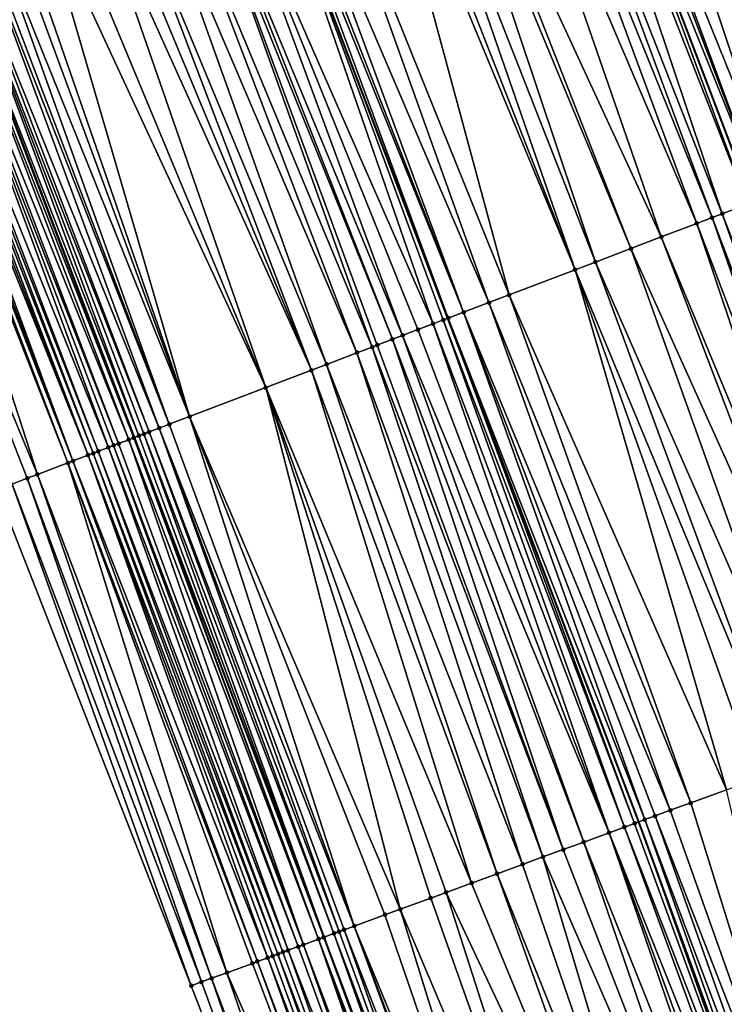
# Model space of a CAD drawing. Header units: feet. Extents: x 2004186 to 2014793, y 836912 to 864902.
# Tile 334 of 656: x 2010359 to 2010385, y 847912 to 847948. Entities that reach past the tile are written whole.
import ezdxf

# ---------------------------------------------------------------- set-up
doc = ezdxf.new("R2010")
doc.units = ezdxf.units.FT
doc.header["$LTSCALE"] = 100
doc.header["$MEASUREMENT"] = 0
for name, color, linetype, lineweight in [('EP_Travel Lane', 5, 'Continuous', 40), ('GPL_Skip Line', 2, 'Continuous', 40), ('Road Shots', 4, 'Continuous', 200), ('Road X-Section', 30, 'Continuous', 13)]:
    doc.layers.add(name, color=color, linetype=linetype, lineweight=lineweight)
doc.layers.add('I-77 SB_MM21-27-Surface-Border', color=7, linetype='Continuous')
doc.layers.add('I-77 SB_MM21-27-Surface-TIN', color=7, linetype='Continuous')

msp = doc.modelspace()

# ---------------------------------------------------------------- linework, layer by layer
at = {"layer": 'EP_Travel Lane'}
msp.add_polyline3d([(2010411.27561073, 847801.6155537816, 431.5946390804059), (2010404.664397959, 847820.4911271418, 431.5215384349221), (2010398.053152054, 847839.3667951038, 431.4753545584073), (2010391.291403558, 847857.8650233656, 431.416789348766), (2010384.405827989, 847876.6421531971, 431.3169357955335), (2010377.520197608, 847895.4194325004, 431.2697150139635), (2010370.634593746, 847914.1966394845, 431.1969690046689), (2010363.638101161, 847932.5998166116, 431.1206597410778), (2010356.528513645, 847951.2935980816, 431.1153276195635), (2010349.418995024, 847969.9871984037, 431.0514817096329), (2010342.428434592, 847988.3403477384, 430.9910314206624), (2010335.069173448, 848006.9369856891, 430.9005451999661), (2010327.709890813, 848025.5336779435, 430.8292895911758), (2010320.350612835, 848044.1303584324, 430.7538676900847), (2010313.096629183, 848062.3908315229, 430.6781007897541), (2010305.390469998, 848080.8465041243, 430.5989821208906), (2010297.684316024, 848099.3021642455, 430.5160583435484)], dxfattribs=at)
at = {"layer": 'GPL_Skip Line'}
for points in [[(2010434.280437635, 847809.7120895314, 432.5516954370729), (2010427.643483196, 847828.578588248, 432.473760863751), (2010421.006517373, 847847.4451193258, 432.4050365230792), (2010414.14719293, 847866.2318792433, 432.3409341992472), (2010407.274133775, 847885.0137273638, 432.2839206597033), (2010400.401084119, 847903.7955495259, 432.217755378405), (2010393.528014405, 847922.5774265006, 432.1709143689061), (2010386.419386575, 847941.2712910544, 432.0935986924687), (2010379.307074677, 847959.963861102, 432.038991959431), (2010372.194778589, 847978.6563895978, 431.9709799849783), (2010365.075426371, 847997.3461843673, 431.9060925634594), (2010357.687270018, 848015.9313647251, 431.8245463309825), (2010350.299104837, 848034.5165672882, 431.7508686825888), (2010342.91090772, 848053.1018501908, 431.7056591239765), (2010335.502520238, 848071.6789086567, 431.6532753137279), (2010327.846436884, 848090.1553678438, 431.5836618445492), (2010320.190376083, 848108.6317726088, 431.4974952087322)], [(2010422.965392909, 847805.7298375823, 432.0990983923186), (2010416.32843218, 847824.5963541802, 432.0262505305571), (2010409.691460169, 847843.4629028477, 431.9625323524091), (2010402.875732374, 847862.105767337, 431.9007132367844), (2010395.992691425, 847880.8838705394, 431.8150787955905), (2010389.109602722, 847899.6621040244, 431.7753469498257), (2010382.226526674, 847918.4403029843, 431.7234295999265), (2010375.19105259, 847936.9974819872, 431.6554652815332), (2010368.098361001, 847955.6975032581, 431.596892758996), (2010361.005655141, 847974.3975621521, 431.5504159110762), (2010353.967335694, 847992.9289843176, 431.4755962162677), (2010346.605653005, 848011.5247025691, 431.3982657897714), (2010339.243966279, 848030.1204310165, 431.3245462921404), (2010331.882245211, 848048.7162462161, 431.2815498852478), (2010324.561540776, 848067.1436544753, 431.2263298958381), (2010316.89390634, 848085.6152723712, 431.1424802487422), (2010309.226277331, 848104.0868771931, 431.0546505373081)]]:
    msp.add_polyline3d(points, dxfattribs=at)
at = {"layer": 'I-77 SB_MM21-27-Surface-Border', "color": 3, "linetype": 'ByBlock', "lineweight": -2}
msp.add_polyline3d([(2010407.113855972, 847800.1508731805, 431.433307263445), (2010401.986137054, 847819.5486046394, 431.4328845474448), (2010394.028547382, 847837.9504286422, 431.3309332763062), (2010387.102347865, 847856.3315577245, 431.2563549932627), (2010380.604963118, 847875.2507694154, 431.1648142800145), (2010372.980670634, 847893.7575748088, 431.0657531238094), (2010365.732000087, 847912.4018871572, 430.9826047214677), (2010358.568744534, 847930.6702650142, 430.9181466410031), (2010351.456411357, 847949.3628909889, 430.8815903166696), (2010344.717938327, 847968.1977442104, 430.8386513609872), (2010337.570430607, 847986.4083957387, 430.760817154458), (2010331.111513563, 848005.3630545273, 430.7032324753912), (2010323.165819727, 848023.7265324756, 430.6018029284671), (2010316.892724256, 848042.7551530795, 430.5724557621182), (2010309.267378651, 848060.8033689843, 430.4866649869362), (2010301.796048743, 848079.3564190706, 430.4260753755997), (2010293.216183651, 848097.4499587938, 430.3221133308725)], dxfattribs=at)
at = {"layer": 'I-77 SB_MM21-27-Surface-TIN', "color": 128, "linetype": 'ByBlock', "lineweight": -2}
for points in [[(2010386.223021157, 847962.5962906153, 432.3179632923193), (2010383.980007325, 847961.7425406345, 432.2310162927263), (2010391.092313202, 847943.0499864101, 432.2907290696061)], [(2010383.980007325, 847961.7425406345, 432.2310162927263), (2010382.67159346, 847961.2444912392, 432.1710790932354), (2010389.970816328, 847942.6230850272, 432.2387406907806)], [(2010383.980007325, 847961.7425406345, 432.2310162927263), (2010389.970816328, 847942.6230850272, 432.2387406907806), (2010391.092313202, 847943.0499864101, 432.2907290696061)], [(2010382.67159346, 847961.2444912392, 432.1710790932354), (2010382.11084159, 847961.0310495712, 432.1479961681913), (2010389.970816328, 847942.6230850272, 432.2387406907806)], [(2010382.11084159, 847961.0310495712, 432.1479961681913), (2010380.989342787, 847960.6041532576, 432.0976434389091), (2010388.849319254, 847942.1961841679, 432.186921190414)], [(2010382.11084159, 847961.0310495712, 432.1479961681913), (2010388.849319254, 847942.1961841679, 432.186921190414), (2010389.970816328, 847942.6230850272, 432.2387406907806)], [(2010380.989342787, 847960.6041532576, 432.0976434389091), (2010379.867827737, 847960.1772996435, 432.0610662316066), (2010387.353976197, 847941.6270188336, 432.1293818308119)], [(2010380.989342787, 847960.6041532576, 432.0976434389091), (2010387.353976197, 847941.6270188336, 432.1293818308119), (2010388.849319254, 847942.1961841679, 432.186921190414)], [(2010379.867827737, 847960.1772996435, 432.0610662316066), (2010379.680912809, 847960.1061462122, 432.051368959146), (2010386.7932221, 847941.4135830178, 432.1081867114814)], [(2010379.867827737, 847960.1772996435, 432.0610662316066), (2010386.7932221, 847941.4135830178, 432.1081867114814), (2010387.353976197, 847941.6270188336, 432.1293818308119)], [(2010378.933242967, 847959.8215591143, 432.021170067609), (2010377.99865205, 847959.465834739, 431.9864853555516), (2010385.297870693, 847940.8444396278, 432.0577268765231)], [(2010378.933242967, 847959.8215591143, 432.021170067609), (2010386.232468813, 847941.2001450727, 432.0863046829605), (2010379.307074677, 847959.963861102, 432.038991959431)], [(2010378.933242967, 847959.8215591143, 432.021170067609), (2010385.297870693, 847940.8444396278, 432.0577268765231), (2010386.232468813, 847941.2001450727, 432.0863046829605)], [(2010379.680912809, 847960.1061462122, 432.051368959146), (2010379.307074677, 847959.963861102, 432.038991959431), (2010386.7932221, 847941.4135830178, 432.1081867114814)], [(2010386.232468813, 847941.2001450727, 432.0863046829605), (2010386.419386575, 847941.2712910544, 432.0935986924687), (2010379.307074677, 847959.963861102, 432.038991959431)], [(2010386.7932221, 847941.4135830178, 432.1081867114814), (2010379.307074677, 847959.963861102, 432.038991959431), (2010386.419386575, 847941.2712910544, 432.0935986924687)], [(2010377.99865205, 847959.465834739, 431.9864853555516), (2010377.437902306, 847959.2523874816, 431.9615991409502), (2010384.92403566, 847940.7021463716, 432.0427218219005)], [(2010377.99865205, 847959.465834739, 431.9864853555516), (2010384.92403566, 847940.7021463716, 432.0427218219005), (2010385.297870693, 847940.8444396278, 432.0577268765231)], [(2010377.437902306, 847959.2523874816, 431.9615991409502), (2010376.503318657, 847958.8966440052, 431.9207520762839), (2010384.363288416, 847940.4886925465, 432.0157166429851)], [(2010377.437902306, 847959.2523874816, 431.9615991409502), (2010384.363288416, 847940.4886925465, 432.0157166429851), (2010384.92403566, 847940.7021463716, 432.0427218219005)], [(2010376.503318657, 847958.8966440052, 431.9207520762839), (2010374.634144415, 847958.185175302, 431.8449456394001), (2010383.054874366, 847939.9906436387, 431.9559363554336)], [(2010376.503318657, 847958.8966440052, 431.9207520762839), (2010383.054874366, 847939.9906436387, 431.9559363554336), (2010384.363288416, 847940.4886925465, 432.0157166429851)], [(2010374.260305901, 847958.0428911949, 431.8328923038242), (2010373.325714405, 847957.6871683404, 431.7986981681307), (2010380.624935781, 847939.0657660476, 431.8676215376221)], [(2010374.634144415, 847958.185175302, 431.8449456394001), (2010374.260305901, 847958.0428911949, 431.8328923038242), (2010381.933366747, 847939.5637704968, 431.9130588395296)], [(2010374.260305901, 847958.0428911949, 431.8328923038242), (2010380.624935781, 847939.0657660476, 431.8676215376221), (2010381.933366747, 847939.5637704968, 431.9130588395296)], [(2010374.634144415, 847958.185175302, 431.8449456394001), (2010381.933366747, 847939.5637704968, 431.9130588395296), (2010383.054874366, 847939.9906436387, 431.9559363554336)], [(2010373.325714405, 847957.6871683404, 431.7986981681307), (2010372.578048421, 847957.4025711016, 431.7652276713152), (2010379.877267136, 847938.7811758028, 431.8364073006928)], [(2010373.325714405, 847957.6871683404, 431.7986981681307), (2010379.877267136, 847938.7811758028, 431.8364073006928), (2010380.624935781, 847939.0657660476, 431.8676215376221)], [(2010372.204211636, 847957.2602824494, 431.7517079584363), (2010369.961192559, 847956.4065462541, 431.669208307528), (2010377.447331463, 847937.8562905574, 431.7456231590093)], [(2010372.578048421, 847957.4025711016, 431.7652276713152), (2010372.204211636, 847957.2602824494, 431.7517079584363), (2010379.877267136, 847938.7811758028, 431.8364073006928)], [(2010372.204211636, 847957.2602824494, 431.7517079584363), (2010377.447331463, 847937.8562905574, 431.7456231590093), (2010379.877267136, 847938.7811758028, 431.8364073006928)], [(2010369.961192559, 847956.4065462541, 431.669208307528), (2010368.839677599, 847955.9796924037, 431.6325548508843), (2010376.699657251, 847937.5717149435, 431.7191289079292)], [(2010369.961192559, 847956.4065462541, 431.669208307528), (2010376.699657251, 847937.5717149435, 431.7191289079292), (2010377.447331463, 847937.8562905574, 431.7456231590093)], [(2010368.465850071, 847955.8373794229, 431.6111864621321), (2010368.278932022, 847955.7662341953, 431.6041357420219), (2010375.765066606, 847937.2159898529, 431.6842131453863)], [(2010368.839677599, 847955.9796924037, 431.6325548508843), (2010368.465850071, 847955.8373794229, 431.6111864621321), (2010375.765066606, 847937.2159898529, 431.6842131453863)], [(2010368.839677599, 847955.9796924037, 431.6325548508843), (2010375.765066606, 847937.2159898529, 431.6842131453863), (2010376.699657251, 847937.5717149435, 431.7191289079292)], [(2010366.596674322, 847955.1259146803, 431.53665778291), (2010374.643568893, 847936.7890906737, 431.6329357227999), (2010368.098361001, 847955.6975032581, 431.596892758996)], [(2010368.278932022, 847955.7662341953, 431.6041357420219), (2010368.098361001, 847955.6975032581, 431.596892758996), (2010375.204320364, 847937.0025333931, 431.6563580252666)], [(2010375.017408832, 847936.9313710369, 431.6437813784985), (2010375.19105259, 847936.9974819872, 431.6554652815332), (2010368.098361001, 847955.6975032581, 431.596892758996)], [(2010375.204320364, 847937.0025333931, 431.6563580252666), (2010368.098361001, 847955.6975032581, 431.596892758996), (2010375.19105259, 847936.9974819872, 431.6554652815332)], [(2010375.017408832, 847936.9313710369, 431.6437813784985), (2010368.098361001, 847955.6975032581, 431.596892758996), (2010374.643568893, 847936.7890906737, 431.6329357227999)], [(2010368.278932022, 847955.7662341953, 431.6041357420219), (2010375.204320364, 847937.0025333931, 431.6563580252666), (2010375.765066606, 847937.2159898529, 431.6842131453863)], [(2010366.596674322, 847955.1259146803, 431.53665778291), (2010365.849012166, 847954.8413073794, 431.4999410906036), (2010373.522073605, 847936.3621851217, 431.579602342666)], [(2010366.596674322, 847955.1259146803, 431.53665778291), (2010374.08281759, 847936.5756475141, 431.6093714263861), (2010374.643568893, 847936.7890906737, 431.6329357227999)], [(2010366.596674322, 847955.1259146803, 431.53665778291), (2010373.522073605, 847936.3621851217, 431.579602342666), (2010374.08281759, 847936.5756475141, 431.6093714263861)], [(2010365.66209319, 847954.7701645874, 431.4936761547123), (2010364.72750573, 847954.4144311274, 431.4560605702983), (2010372.400567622, 847935.9353076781, 431.5353370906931)], [(2010365.849012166, 847954.8413073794, 431.4999410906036), (2010365.66209319, 847954.7701645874, 431.4936761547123), (2010373.148242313, 847936.2198820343, 431.5614255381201)], [(2010365.66209319, 847954.7701645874, 431.4936761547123), (2010372.587487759, 847936.0064474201, 431.5406180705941), (2010373.148242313, 847936.2198820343, 431.5614255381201)], [(2010365.66209319, 847954.7701645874, 431.4936761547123), (2010372.400567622, 847935.9353076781, 431.5353370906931), (2010372.587487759, 847936.0064474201, 431.5406180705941)], [(2010365.849012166, 847954.8413073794, 431.4999410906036), (2010373.148242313, 847936.2198820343, 431.5614255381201), (2010373.522073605, 847936.3621851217, 431.579602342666)], [(2010364.72750573, 847954.4144311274, 431.4560605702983), (2010363.979845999, 847954.1298174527, 431.4172876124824), (2010371.839816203, 847935.7218648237, 431.511871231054)], [(2010364.72750573, 847954.4144311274, 431.4560605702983), (2010371.839816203, 847935.7218648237, 431.511871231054), (2010372.400567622, 847935.9353076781, 431.5353370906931)], [(2010363.979845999, 847954.1298174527, 431.4172876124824), (2010363.045263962, 847953.7740697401, 431.3750738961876), (2010370.718328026, 847935.2949405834, 431.4525087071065)], [(2010363.979845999, 847954.1298174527, 431.4172876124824), (2010370.718328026, 847935.2949405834, 431.4525087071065), (2010371.839816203, 847935.7218648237, 431.511871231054)], [(2010363.045263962, 847953.7740697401, 431.3750738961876), (2010362.484508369, 847953.5606378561, 431.3551474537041), (2010370.157578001, 847935.081494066, 431.4278611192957)], [(2010363.045263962, 847953.7740697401, 431.3750738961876), (2010370.157578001, 847935.081494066, 431.4278611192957), (2010370.718328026, 847935.2949405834, 431.4525087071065)], [(2010361.923749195, 847953.3472153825, 431.3382568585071), (2010360.802239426, 847952.9203478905, 431.2972024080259), (2010368.475314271, 847934.4411903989, 431.365495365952)], [(2010362.484508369, 847953.5606378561, 431.3551474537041), (2010361.923749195, 847953.3472153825, 431.3382568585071), (2010370.157578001, 847935.081494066, 431.4278611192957)], [(2010361.923749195, 847953.3472153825, 431.3382568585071), (2010368.475314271, 847934.4411903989, 431.365495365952), (2010370.157578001, 847935.081494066, 431.4278611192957)], [(2010360.802239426, 847952.9203478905, 431.2972024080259), (2010360.054570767, 847952.6357576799, 431.2659992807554), (2010368.475314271, 847934.4411903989, 431.365495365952)], [(2010360.054570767, 847952.6357576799, 431.2659992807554), (2010359.119979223, 847952.2800349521, 431.2318461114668), (2010365.671559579, 847933.3739698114, 431.2461286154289)], [(2010360.054570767, 847952.6357576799, 431.2659992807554), (2010365.671559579, 847933.3739698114, 431.2461286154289), (2010368.475314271, 847934.4411903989, 431.365495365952)], [(2010359.119979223, 847952.2800349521, 431.2318461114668), (2010358.746146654, 847952.1377352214, 431.2147523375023), (2010365.671559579, 847933.3739698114, 431.2461286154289)], [(2010358.185388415, 847951.9243102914, 431.1970693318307), (2010357.811543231, 847951.782043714, 431.190671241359), (2010364.92389472, 847933.0893696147, 431.2117036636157)], [(2010358.746146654, 847952.1377352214, 431.2147523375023), (2010358.185388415, 847951.9243102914, 431.1970693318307), (2010365.671559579, 847933.3739698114, 431.2461286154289)], [(2010358.185388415, 847951.9243102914, 431.1970693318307), (2010364.92389472, 847933.0893696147, 431.2117036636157), (2010365.671559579, 847933.3739698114, 431.2461286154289)], [(2010357.063868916, 847951.4974683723, 431.1642650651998), (2010356.876958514, 847951.4263030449, 431.1507298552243), (2010364.176242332, 847932.8047366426, 431.1667048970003)], [(2010357.624622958, 847951.7109043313, 431.185506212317), (2010357.063868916, 847951.4974683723, 431.1642650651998), (2010364.550070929, 847932.9470468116, 431.1871663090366)], [(2010357.063868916, 847951.4974683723, 431.1642650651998), (2010364.176242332, 847932.8047366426, 431.1667048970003), (2010364.550070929, 847932.9470468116, 431.1871663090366)], [(2010357.811543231, 847951.782043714, 431.190671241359), (2010357.624622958, 847951.7109043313, 431.185506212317), (2010364.92389472, 847933.0893696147, 431.2117036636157)], [(2010357.624622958, 847951.7109043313, 431.185506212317), (2010364.550070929, 847932.9470468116, 431.1871663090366), (2010364.92389472, 847933.0893696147, 431.2117036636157)], [(2010356.316235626, 847951.212785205, 431.1030727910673), (2010355.942389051, 847951.0705222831, 431.0978540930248), (2010363.428596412, 847932.5200866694, 431.1162212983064)], [(2010356.503150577, 847951.2839385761, 431.1127507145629), (2010356.316235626, 847951.212785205, 431.1030727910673), (2010363.615519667, 847932.5912182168, 431.118858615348)], [(2010356.316235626, 847951.212785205, 431.1030727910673), (2010363.428596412, 847932.5200866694, 431.1162212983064), (2010363.615519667, 847932.5912182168, 431.118858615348)], [(2010356.503150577, 847951.2839385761, 431.1127507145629), (2010363.638101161, 847932.5998166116, 431.1206597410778), (2010356.528513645, 847951.2935980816, 431.1153276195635)], [(2010356.503150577, 847951.2839385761, 431.1127507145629), (2010363.615519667, 847932.5912182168, 431.118858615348), (2010363.638101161, 847932.5998166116, 431.1206597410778)], [(2010356.876958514, 847951.4263030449, 431.1507298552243), (2010356.528513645, 847951.2935980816, 431.1153276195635), (2010363.802428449, 847932.6623877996, 431.1337666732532)], [(2010363.802428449, 847932.6623877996, 431.1337666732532), (2010356.528513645, 847951.2935980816, 431.1153276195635), (2010363.638101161, 847932.5998166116, 431.1206597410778)], [(2010356.876958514, 847951.4263030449, 431.1507298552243), (2010363.989333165, 847932.7335680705, 431.152122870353), (2010364.176242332, 847932.8047366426, 431.1667048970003)], [(2010356.876958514, 847951.4263030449, 431.1507298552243), (2010363.802428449, 847932.6623877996, 431.1337666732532), (2010363.989333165, 847932.7335680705, 431.152122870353)], [(2010355.007843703, 847950.7146781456, 431.0245322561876), (2010354.820928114, 847950.6435264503, 431.0153950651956), (2010362.120176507, 847932.0220531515, 431.0614060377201)], [(2010355.194754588, 847950.7858422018, 431.0376573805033), (2010355.007843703, 847950.7146781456, 431.0245322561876), (2010362.307088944, 847932.0932131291, 431.0732153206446)], [(2010355.007843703, 847950.7146781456, 431.0245322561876), (2010362.120176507, 847932.0220531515, 431.0614060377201), (2010362.307088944, 847932.0932131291, 431.0732153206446)], [(2010355.755473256, 847950.9993711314, 431.0888921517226), (2010355.194754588, 847950.7858422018, 431.0376573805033), (2010362.6809091, 847932.2355454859, 431.1008348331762)], [(2010355.194754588, 847950.7858422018, 431.0376573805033), (2010362.307088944, 847932.0932131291, 431.0732153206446), (2010362.6809091, 847932.2355454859, 431.1008348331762)], [(2010355.942389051, 847951.0705222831, 431.0978540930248), (2010355.755473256, 847950.9993711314, 431.0888921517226), (2010363.054742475, 847932.3778430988, 431.1172454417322)], [(2010355.755473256, 847950.9993711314, 431.0888921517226), (2010362.867821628, 847932.3067052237, 431.1125667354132), (2010363.054742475, 847932.3778430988, 431.1172454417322)], [(2010355.755473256, 847950.9993711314, 431.0888921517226), (2010362.6809091, 847932.2355454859, 431.1008348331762), (2010362.867821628, 847932.3067052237, 431.1125667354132)], [(2010355.942389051, 847951.0705222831, 431.0978540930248), (2010363.054742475, 847932.3778430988, 431.1172454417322), (2010363.428596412, 847932.5200866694, 431.1162212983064)], [(2010354.073233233, 847950.35900516, 431.0064266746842), (2010353.886318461, 847950.2878513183, 430.9965968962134), (2010361.185572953, 847931.6663619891, 431.0374359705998)], [(2010354.260152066, 847950.4301483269, 431.0128125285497), (2010354.073233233, 847950.35900516, 431.0064266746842), (2010361.372492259, 847931.7375039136, 431.0434211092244)], [(2010354.073233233, 847950.35900516, 431.0064266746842), (2010361.185572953, 847931.6663619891, 431.0374359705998), (2010361.372492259, 847931.7375039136, 431.0434211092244)], [(2010354.447081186, 847950.5012644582, 431.0104762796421), (2010354.260152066, 847950.4301483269, 431.0128125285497), (2010361.372492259, 847931.7375039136, 431.0434211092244)], [(2010354.63400727, 847950.572388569, 431.0107144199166), (2010354.447081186, 847950.5012644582, 431.0104762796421), (2010361.933259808, 847931.9509043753, 431.0532104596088)], [(2010354.447081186, 847950.5012644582, 431.0104762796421), (2010361.372492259, 847931.7375039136, 431.0434211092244), (2010361.933259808, 847931.9509043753, 431.0532104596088)], [(2010354.820928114, 847950.6435264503, 431.0153950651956), (2010354.63400727, 847950.572388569, 431.0107144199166), (2010361.933259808, 847931.9509043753, 431.0532104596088)], [(2010354.820928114, 847950.6435264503, 431.0153950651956), (2010361.933259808, 847931.9509043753, 431.0532104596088), (2010362.120176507, 847932.0220531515, 431.0614060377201)], [(2010353.886318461, 847950.2878513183, 430.9965968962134), (2010352.39099057, 847949.7186461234, 430.9261983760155), (2010360.06407553, 847931.2394620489, 430.9859130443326)], [(2010353.886318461, 847950.2878513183, 430.9965968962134), (2010360.06407553, 847931.2394620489, 430.9859130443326), (2010361.185572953, 847931.6663619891, 431.0374359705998)], [(2010352.39099057, 847949.7186461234, 430.9261983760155), (2010359.690245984, 847931.0971543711, 430.9662553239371), (2010360.06407553, 847931.2394620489, 430.9859130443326)], [(2010352.39099057, 847949.7186461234, 430.9261983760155), (2010359.12949503, 847930.8837102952, 430.9423953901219), (2010359.690245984, 847931.0971543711, 430.9662553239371)], [(2010386.232468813, 847941.2001450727, 432.0863046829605), (2010385.297870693, 847940.8444396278, 432.0577268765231), (2010392.588954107, 847922.2336740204, 432.1363181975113)], [(2010384.92403566, 847940.7021463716, 432.0427218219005), (2010384.363288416, 847940.4886925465, 432.0157166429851), (2010391.462081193, 847921.8211725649, 432.0953389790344)], [(2010385.297870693, 847940.8444396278, 432.0577268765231), (2010384.92403566, 847940.7021463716, 432.0427218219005), (2010392.025514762, 847922.0274311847, 432.1186109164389)], [(2010384.92403566, 847940.7021463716, 432.0427218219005), (2010391.462081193, 847921.8211725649, 432.0953389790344), (2010392.025514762, 847922.0274311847, 432.1186109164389)], [(2010385.297870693, 847940.8444396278, 432.0577268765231), (2010392.025514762, 847922.0274311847, 432.1186109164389), (2010392.588954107, 847922.2336740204, 432.1363181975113)], [(2010384.363288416, 847940.4886925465, 432.0157166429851), (2010383.054874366, 847939.9906436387, 431.9559363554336), (2010390.710842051, 847921.5461457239, 432.0588987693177)], [(2010384.363288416, 847940.4886925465, 432.0157166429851), (2010390.710842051, 847921.5461457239, 432.0588987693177), (2010391.462081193, 847921.8211725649, 432.0953389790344)], [(2010383.054874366, 847939.9906436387, 431.9559363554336), (2010381.933366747, 847939.5637704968, 431.9130588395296), (2010390.147410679, 847921.3398810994, 432.0335098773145)], [(2010383.054874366, 847939.9906436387, 431.9559363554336), (2010390.147410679, 847921.3398810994, 432.0335098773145), (2010390.710842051, 847921.5461457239, 432.0588987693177)], [(2010381.933366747, 847939.5637704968, 431.9130588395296), (2010380.624935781, 847939.0657660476, 431.8676215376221), (2010388.644919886, 847920.7898615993, 431.9726802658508)], [(2010381.933366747, 847939.5637704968, 431.9130588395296), (2010388.644919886, 847920.7898615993, 431.9726802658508), (2010390.147410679, 847921.3398810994, 432.0335098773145)], [(2010379.877267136, 847938.7811758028, 431.8364073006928), (2010377.447331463, 847937.8562905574, 431.7456231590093), (2010385.452117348, 847919.6210964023, 431.852668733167)], [(2010380.624935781, 847939.0657660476, 431.8676215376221), (2010379.877267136, 847938.7811758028, 431.8364073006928), (2010387.518045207, 847920.3773649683, 431.9334019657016)], [(2010379.877267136, 847938.7811758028, 431.8364073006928), (2010386.578991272, 847920.0335950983, 431.8926750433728), (2010387.518045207, 847920.3773649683, 431.9334019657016)], [(2010379.877267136, 847938.7811758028, 431.8364073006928), (2010385.452117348, 847919.6210964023, 431.852668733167), (2010386.578991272, 847920.0335950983, 431.8926750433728)], [(2010380.624935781, 847939.0657660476, 431.8676215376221), (2010387.518045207, 847920.3773649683, 431.9334019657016), (2010388.644919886, 847920.7898615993, 431.9726802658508)], [(2010377.447331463, 847937.8562905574, 431.7456231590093), (2010376.699657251, 847937.5717149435, 431.7191289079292), (2010384.137435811, 847919.1398350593, 431.801459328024)], [(2010377.447331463, 847937.8562905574, 431.7456231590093), (2010384.137435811, 847919.1398350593, 431.801459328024), (2010385.452117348, 847919.6210964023, 431.852668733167)], [(2010376.699657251, 847937.5717149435, 431.7191289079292), (2010375.765066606, 847937.2159898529, 431.6842131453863), (2010383.386184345, 847918.8648418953, 431.7768919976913)], [(2010376.699657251, 847937.5717149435, 431.7191289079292), (2010383.386184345, 847918.8648418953, 431.7768919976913), (2010384.137435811, 847919.1398350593, 431.801459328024)], [(2010375.017408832, 847936.9313710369, 431.6437813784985), (2010374.643568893, 847936.7890906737, 431.6329357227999), (2010381.695889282, 847918.2460506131, 431.7016388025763)], [(2010375.017408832, 847936.9313710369, 431.6437813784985), (2010382.071512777, 847918.3835533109, 431.7160786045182), (2010375.19105259, 847936.9974819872, 431.6554652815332)], [(2010375.017408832, 847936.9313710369, 431.6437813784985), (2010381.695889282, 847918.2460506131, 431.7016388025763), (2010382.071512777, 847918.3835533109, 431.7160786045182)], [(2010375.204320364, 847937.0025333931, 431.6563580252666), (2010375.19105259, 847936.9974819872, 431.6554652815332), (2010382.226526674, 847918.4403029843, 431.7234295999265)], [(2010382.071512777, 847918.3835533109, 431.7160786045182), (2010382.226526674, 847918.4403029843, 431.7234295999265), (2010375.19105259, 847936.9974819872, 431.6554652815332)], [(2010375.765066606, 847937.2159898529, 431.6842131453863), (2010375.204320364, 847937.0025333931, 431.6563580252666), (2010382.447132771, 847918.5210655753, 431.7338910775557)], [(2010375.204320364, 847937.0025333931, 431.6563580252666), (2010382.226526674, 847918.4403029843, 431.7234295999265), (2010382.447132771, 847918.5210655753, 431.7338910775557)], [(2010375.765066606, 847937.2159898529, 431.6842131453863), (2010382.822748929, 847918.6585883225, 431.7553994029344), (2010383.386184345, 847918.8648418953, 431.7768919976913)], [(2010375.765066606, 847937.2159898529, 431.6842131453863), (2010382.447132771, 847918.5210655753, 431.7338910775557), (2010382.822748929, 847918.6585883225, 431.7553994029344)], [(2010374.08281759, 847936.5756475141, 431.6093714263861), (2010373.522073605, 847936.3621851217, 431.579602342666), (2010381.13246547, 847918.0397653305, 431.668966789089)], [(2010374.643568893, 847936.7890906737, 431.6329357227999), (2010374.08281759, 847936.5756475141, 431.6093714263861), (2010381.13246547, 847918.0397653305, 431.668966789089)], [(2010374.643568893, 847936.7890906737, 431.6329357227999), (2010381.13246547, 847918.0397653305, 431.668966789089), (2010381.695889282, 847918.2460506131, 431.7016388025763)], [(2010373.148242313, 847936.2198820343, 431.5614255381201), (2010372.587487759, 847936.0064474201, 431.5406180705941), (2010379.442171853, 847917.4209700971, 431.5923205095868)], [(2010373.522073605, 847936.3621851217, 431.579602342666), (2010373.148242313, 847936.2198820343, 431.5614255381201), (2010380.193419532, 847917.6959736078, 431.620535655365)], [(2010373.148242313, 847936.2198820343, 431.5614255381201), (2010379.442171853, 847917.4209700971, 431.5923205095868), (2010380.193419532, 847917.6959736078, 431.620535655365)], [(2010373.522073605, 847936.3621851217, 431.579602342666), (2010380.193419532, 847917.6959736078, 431.620535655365), (2010381.13246547, 847918.0397653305, 431.668966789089)], [(2010372.400567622, 847935.9353076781, 431.5353370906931), (2010371.839816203, 847935.7218648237, 431.511871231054), (2010378.690925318, 847917.1459634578, 431.5630024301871)], [(2010372.587487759, 847936.0064474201, 431.5406180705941), (2010372.400567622, 847935.9353076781, 431.5353370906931), (2010379.442171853, 847917.4209700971, 431.5923205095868)], [(2010372.400567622, 847935.9353076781, 431.5353370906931), (2010378.690925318, 847917.1459634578, 431.5630024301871), (2010379.442171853, 847917.4209700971, 431.5923205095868)], [(2010371.839816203, 847935.7218648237, 431.511871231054), (2010370.718328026, 847935.2949405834, 431.4525087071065), (2010377.939687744, 847916.8709323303, 431.5250510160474)], [(2010371.839816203, 847935.7218648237, 431.511871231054), (2010377.939687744, 847916.8709323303, 431.5250510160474), (2010378.690925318, 847917.1459634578, 431.5630024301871)], [(2010370.718328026, 847935.2949405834, 431.4525087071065), (2010370.157578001, 847935.081494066, 431.4278611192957), (2010377.000639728, 847916.5271462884, 431.4786226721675)], [(2010370.718328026, 847935.2949405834, 431.4525087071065), (2010377.000639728, 847916.5271462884, 431.4786226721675), (2010377.939687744, 847916.8709323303, 431.5250510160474)], [(2010370.157578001, 847935.081494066, 431.4278611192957), (2010368.475314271, 847934.4411903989, 431.365495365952), (2010376.061577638, 847916.1833987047, 431.445752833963)], [(2010370.157578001, 847935.081494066, 431.4278611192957), (2010376.061577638, 847916.1833987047, 431.445752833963), (2010377.000639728, 847916.5271462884, 431.4786226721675)], [(2010368.475314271, 847934.4411903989, 431.365495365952), (2010365.671559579, 847933.3739698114, 431.2461286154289), (2010373.432220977, 847915.2208584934, 431.3371554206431)], [(2010368.475314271, 847934.4411903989, 431.365495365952), (2010375.122518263, 847915.839643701, 431.4102669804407), (2010376.061577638, 847916.1833987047, 431.445752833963)], [(2010368.475314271, 847934.4411903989, 431.365495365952), (2010374.559087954, 847915.6333761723, 431.3838542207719), (2010375.122518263, 847915.839643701, 431.4102669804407)], [(2010368.475314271, 847934.4411903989, 431.365495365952), (2010373.432220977, 847915.2208584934, 431.3371554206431), (2010374.559087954, 847915.6333761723, 431.3838542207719)], [(2010365.671559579, 847933.3739698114, 431.2461286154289), (2010364.92389472, 847933.0893696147, 431.2117036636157), (2010371.741919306, 847914.6020852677, 431.2682680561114)], [(2010365.671559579, 847933.3739698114, 431.2461286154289), (2010372.868790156, 847915.0145923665, 431.3112368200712), (2010373.432220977, 847915.2208584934, 431.3371554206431)], [(2010365.671559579, 847933.3739698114, 431.2461286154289), (2010371.741919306, 847914.6020852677, 431.2682680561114), (2010372.868790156, 847915.0145923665, 431.3112368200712)], [(2010364.550070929, 847932.9470468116, 431.1871663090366), (2010364.176242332, 847932.8047366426, 431.1667048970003), (2010371.17848937, 847914.3958167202, 431.241496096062)], [(2010364.92389472, 847933.0893696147, 431.2117036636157), (2010364.550070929, 847932.9470468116, 431.1871663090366), (2010371.741919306, 847914.6020852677, 431.2682680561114)], [(2010364.550070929, 847932.9470468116, 431.1871663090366), (2010371.366300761, 847914.4645690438, 431.2490596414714), (2010371.741919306, 847914.6020852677, 431.2682680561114)], [(2010364.550070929, 847932.9470468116, 431.1871663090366), (2010371.17848937, 847914.3958167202, 431.241496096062), (2010371.366300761, 847914.4645690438, 431.2490596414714)], [(2010363.615519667, 847932.5912182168, 431.118858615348), (2010363.428596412, 847932.5200866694, 431.1162212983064), (2010370.427271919, 847914.1207306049, 431.1841585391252)], [(2010363.615519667, 847932.5912182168, 431.118858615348), (2010370.427271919, 847914.1207306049, 431.1841585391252), (2010363.638101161, 847932.5998166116, 431.1206597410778)], [(2010363.802428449, 847932.6623877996, 431.1337666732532), (2010363.638101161, 847932.5998166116, 431.1206597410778), (2010370.634593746, 847914.1966394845, 431.1969690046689)], [(2010370.615079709, 847914.189492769, 431.1951912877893), (2010370.634593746, 847914.1966394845, 431.1969690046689), (2010363.638101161, 847932.5998166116, 431.1206597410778)], [(2010370.615079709, 847914.189492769, 431.1951912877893), (2010363.638101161, 847932.5998166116, 431.1206597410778), (2010370.427271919, 847914.1207306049, 431.1841585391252)], [(2010363.989333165, 847932.7335680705, 431.152122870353), (2010363.802428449, 847932.6623877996, 431.1337666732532), (2010370.634593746, 847914.1966394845, 431.1969690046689)], [(2010364.176242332, 847932.8047366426, 431.1667048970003), (2010363.989333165, 847932.7335680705, 431.152122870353), (2010370.990682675, 847914.3270515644, 431.2294084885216)], [(2010363.989333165, 847932.7335680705, 431.152122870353), (2010370.634593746, 847914.1966394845, 431.1969690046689), (2010370.990682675, 847914.3270515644, 431.2294084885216)], [(2010364.176242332, 847932.8047366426, 431.1667048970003), (2010370.990682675, 847914.3270515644, 431.2294084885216), (2010371.17848937, 847914.3958167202, 431.241496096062)], [(2010362.6809091, 847932.2355454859, 431.1008348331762), (2010362.307088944, 847932.0932131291, 431.0732153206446), (2010369.300406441, 847913.7082088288, 431.1360152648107)], [(2010362.867821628, 847932.3067052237, 431.1125667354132), (2010362.6809091, 847932.2355454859, 431.1008348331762), (2010369.676012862, 847913.8457581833, 431.1669039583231)], [(2010362.6809091, 847932.2355454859, 431.1008348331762), (2010369.300406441, 847913.7082088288, 431.1360152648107), (2010369.676012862, 847913.8457581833, 431.1669039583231)], [(2010363.054742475, 847932.3778430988, 431.1172454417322), (2010362.867821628, 847932.3067052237, 431.1125667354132), (2010369.86382183, 847913.9145171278, 431.1768016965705)], [(2010362.867821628, 847932.3067052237, 431.1125667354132), (2010369.676012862, 847913.8457581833, 431.1669039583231), (2010369.86382183, 847913.9145171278, 431.1768016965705)], [(2010363.428596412, 847932.5200866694, 431.1162212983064), (2010363.054742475, 847932.3778430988, 431.1172454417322), (2010369.86382183, 847913.9145171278, 431.1768016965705)], [(2010363.428596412, 847932.5200866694, 431.1162212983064), (2010369.86382183, 847913.9145171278, 431.1768016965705), (2010370.427271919, 847914.1207306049, 431.1841585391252)], [(2010361.933259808, 847931.9509043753, 431.0532104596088), (2010361.372492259, 847931.7375039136, 431.0434211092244), (2010368.549170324, 847913.4331737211, 431.0966605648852)], [(2010362.120176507, 847932.0220531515, 431.0614060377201), (2010361.933259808, 847931.9509043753, 431.0532104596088), (2010368.924793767, 847913.5706765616, 431.1111506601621)], [(2010361.933259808, 847931.9509043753, 431.0532104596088), (2010368.736983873, 847913.5019201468, 431.1021446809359), (2010368.924793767, 847913.5706765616, 431.1111506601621)], [(2010361.933259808, 847931.9509043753, 431.0532104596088), (2010368.549170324, 847913.4331737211, 431.0966605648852), (2010368.736983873, 847913.5019201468, 431.1021446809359)], [(2010362.307088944, 847932.0932131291, 431.0732153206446), (2010362.120176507, 847932.0220531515, 431.0614060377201), (2010369.112601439, 847913.6394390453, 431.1222961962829)], [(2010362.120176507, 847932.0220531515, 431.0614060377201), (2010368.924793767, 847913.5706765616, 431.1111506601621), (2010369.112601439, 847913.6394390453, 431.1222961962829)], [(2010362.307088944, 847932.0932131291, 431.0732153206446), (2010369.112601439, 847913.6394390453, 431.1222961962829), (2010369.300406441, 847913.7082088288, 431.1360152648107)], [(2010361.185572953, 847931.6663619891, 431.0374359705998), (2010360.06407553, 847931.2394620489, 430.9859130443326), (2010367.046673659, 847912.8831702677, 431.041488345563)], [(2010361.372492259, 847931.7375039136, 431.0434211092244), (2010361.185572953, 847931.6663619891, 431.0374359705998), (2010368.173536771, 847913.2956985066, 431.091910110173)], [(2010361.185572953, 847931.6663619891, 431.0374359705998), (2010367.985724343, 847913.2269490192, 431.0853464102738), (2010368.173536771, 847913.2956985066, 431.091910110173)], [(2010361.185572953, 847931.6663619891, 431.0374359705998), (2010367.046673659, 847912.8831702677, 431.041488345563), (2010367.985724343, 847913.2269490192, 431.0853464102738)], [(2010361.372492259, 847931.7375039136, 431.0434211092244), (2010368.173536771, 847913.2956985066, 431.091910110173), (2010368.549170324, 847913.4331737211, 431.0966605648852)], [(2010360.06407553, 847931.2394620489, 430.9859130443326), (2010359.690245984, 847931.0971543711, 430.9662553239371), (2010366.483245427, 847912.676897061, 431.0130737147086)], [(2010360.06407553, 847931.2394620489, 430.9859130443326), (2010366.483245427, 847912.676897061, 431.0130737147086), (2010367.046673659, 847912.8831702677, 431.041488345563)], [(2010359.12949503, 847930.8837102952, 430.9423953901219), (2010358.568744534, 847930.6702650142, 430.9181466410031), (2010365.732000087, 847912.4018871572, 430.9826047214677)], [(2010359.690245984, 847931.0971543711, 430.9662553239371), (2010359.12949503, 847930.8837102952, 430.9423953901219), (2010366.107620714, 847912.5393976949, 430.9998084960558)], [(2010359.12949503, 847930.8837102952, 430.9423953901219), (2010365.732000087, 847912.4018871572, 430.9826047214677), (2010366.107620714, 847912.5393976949, 430.9998084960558)], [(2010359.690245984, 847931.0971543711, 430.9662553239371), (2010366.107620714, 847912.5393976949, 430.9998084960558), (2010366.483245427, 847912.676897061, 431.0130737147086)], [(2010385.452117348, 847919.6210964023, 431.852668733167), (2010384.137435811, 847919.1398350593, 431.801459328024), (2010390.071435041, 847900.0142334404, 431.823530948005)], [(2010383.386184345, 847918.8648418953, 431.7768919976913), (2010382.822748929, 847918.6585883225, 431.7553994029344), (2010390.071435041, 847900.0142334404, 431.823530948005)], [(2010384.137435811, 847919.1398350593, 431.801459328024), (2010383.386184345, 847918.8648418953, 431.7768919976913), (2010390.071435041, 847900.0142334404, 431.823530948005)], [(2010382.071512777, 847918.3835533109, 431.7160786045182), (2010388.944579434, 847899.6016846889, 431.765878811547), (2010382.226526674, 847918.4403029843, 431.7234295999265)], [(2010382.447132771, 847918.5210655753, 431.7338910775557), (2010382.226526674, 847918.4403029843, 431.7234295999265), (2010389.109602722, 847899.6621040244, 431.7753469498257)], [(2010388.944579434, 847899.6016846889, 431.765878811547), (2010389.109602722, 847899.6621040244, 431.7753469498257), (2010382.226526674, 847918.4403029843, 431.7234295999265)], [(2010382.822748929, 847918.6585883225, 431.7553994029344), (2010382.447132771, 847918.5210655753, 431.7338910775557), (2010389.508003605, 847899.8079689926, 431.7982050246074)], [(2010382.447132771, 847918.5210655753, 431.7338910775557), (2010389.109602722, 847899.6621040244, 431.7753469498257), (2010389.508003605, 847899.8079689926, 431.7982050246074)], [(2010382.822748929, 847918.6585883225, 431.7553994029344), (2010389.508003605, 847899.8079689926, 431.7982050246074), (2010390.071435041, 847900.0142334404, 431.823530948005)], [(2010381.695889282, 847918.2460506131, 431.7016388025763), (2010381.13246547, 847918.0397653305, 431.668966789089), (2010388.568957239, 847899.4641784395, 431.7501873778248)], [(2010382.071512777, 847918.3835533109, 431.7160786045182), (2010381.695889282, 847918.2460506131, 431.7016388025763), (2010388.944579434, 847899.6016846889, 431.765878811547)], [(2010381.695889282, 847918.2460506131, 431.7016388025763), (2010388.568957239, 847899.4641784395, 431.7501873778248), (2010388.944579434, 847899.6016846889, 431.765878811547)], [(2010381.13246547, 847918.0397653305, 431.668966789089), (2010380.193419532, 847917.6959736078, 431.620535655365), (2010387.629888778, 847899.1204482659, 431.7234567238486)], [(2010381.13246547, 847918.0397653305, 431.668966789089), (2010388.005514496, 847899.2579448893, 431.7357544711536), (2010388.568957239, 847899.4641784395, 431.7501873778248)], [(2010381.13246547, 847918.0397653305, 431.668966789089), (2010387.629888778, 847899.1204482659, 431.7234567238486), (2010388.005514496, 847899.2579448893, 431.7357544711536)], [(2010379.442171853, 847917.4209700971, 431.5923205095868), (2010378.690925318, 847917.1459634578, 431.5630024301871), (2010386.690835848, 847898.7766756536, 431.6817641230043)], [(2010380.193419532, 847917.6959736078, 431.620535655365), (2010379.442171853, 847917.4209700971, 431.5923205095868), (2010386.690835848, 847898.7766756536, 431.6817641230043)], [(2010380.193419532, 847917.6959736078, 431.620535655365), (2010386.690835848, 847898.7766756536, 431.6817641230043), (2010387.629888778, 847899.1204482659, 431.7234567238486)], [(2010378.690925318, 847917.1459634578, 431.5630024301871), (2010377.939687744, 847916.8709323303, 431.5250510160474), (2010384.437106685, 847897.9516272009, 431.583752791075)], [(2010378.690925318, 847917.1459634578, 431.5630024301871), (2010384.437106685, 847897.9516272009, 431.583752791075), (2010386.690835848, 847898.7766756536, 431.6817641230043)], [(2010377.939687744, 847916.8709323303, 431.5250510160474), (2010377.000639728, 847916.5271462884, 431.4786226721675), (2010384.437106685, 847897.9516272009, 431.583752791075)], [(2010377.000639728, 847916.5271462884, 431.4786226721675), (2010376.061577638, 847916.1833987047, 431.445752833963), (2010383.685860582, 847897.6766193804, 431.5540191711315)], [(2010377.000639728, 847916.5271462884, 431.4786226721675), (2010383.685860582, 847897.6766193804, 431.5540191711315), (2010384.437106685, 847897.9516272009, 431.583752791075)], [(2010376.061577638, 847916.1833987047, 431.445752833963), (2010375.122518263, 847915.839643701, 431.4102669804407), (2010383.685860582, 847897.6766193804, 431.5540191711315)], [(2010374.559087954, 847915.6333761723, 431.3838542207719), (2010373.432220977, 847915.2208584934, 431.3371554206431), (2010381.244306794, 847896.7828547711, 431.4611952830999)], [(2010375.122518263, 847915.839643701, 431.4102669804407), (2010374.559087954, 847915.6333761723, 431.3838542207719), (2010381.244306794, 847896.7828547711, 431.4611952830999)], [(2010375.122518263, 847915.839643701, 431.4102669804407), (2010381.244306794, 847896.7828547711, 431.4611952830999), (2010383.685860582, 847897.6766193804, 431.5540191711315)], [(2010373.432220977, 847915.2208584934, 431.3371554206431), (2010372.868790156, 847915.0145923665, 431.3112368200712), (2010379.366199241, 847896.0953141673, 431.3794392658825)], [(2010373.432220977, 847915.2208584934, 431.3371554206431), (2010379.366199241, 847896.0953141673, 431.3794392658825), (2010381.244306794, 847896.7828547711, 431.4611952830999)], [(2010372.868790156, 847915.0145923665, 431.3112368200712), (2010371.741919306, 847914.6020852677, 431.2682680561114), (2010379.366199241, 847896.0953141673, 431.3794392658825)], [(2010371.366300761, 847914.4645690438, 431.2490596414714), (2010371.17848937, 847914.3958167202, 431.241496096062), (2010378.051533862, 847895.6140086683, 431.3126642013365)], [(2010371.741919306, 847914.6020852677, 431.2682680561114), (2010371.366300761, 847914.4645690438, 431.2490596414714), (2010378.614955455, 847895.8203000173, 431.347474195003)], [(2010371.366300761, 847914.4645690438, 431.2490596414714), (2010378.051533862, 847895.6140086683, 431.3126642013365), (2010378.614955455, 847895.8203000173, 431.347474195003)], [(2010371.741919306, 847914.6020852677, 431.2682680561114), (2010378.802764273, 847895.889059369, 431.3575152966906), (2010379.366199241, 847896.0953141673, 431.3794392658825)], [(2010371.741919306, 847914.6020852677, 431.2682680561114), (2010378.614955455, 847895.8203000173, 431.347474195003), (2010378.802764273, 847895.889059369, 431.3575152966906)], [(2010370.427271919, 847914.1207306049, 431.1841585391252), (2010369.86382183, 847913.9145171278, 431.1768016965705), (2010376.924680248, 847895.2014544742, 431.2530932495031)], [(2010370.615079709, 847914.189492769, 431.1951912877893), (2010370.427271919, 847914.1207306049, 431.1841585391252), (2010377.488122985, 847895.4076880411, 431.2675320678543)], [(2010370.427271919, 847914.1207306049, 431.1841585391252), (2010377.300312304, 847895.3389337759, 431.2592842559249), (2010377.488122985, 847895.4076880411, 431.2675320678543)], [(2010370.427271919, 847914.1207306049, 431.1841585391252), (2010376.924680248, 847895.2014544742, 431.2530932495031), (2010377.300312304, 847895.3389337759, 431.2592842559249)], [(2010370.615079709, 847914.189492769, 431.1951912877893), (2010377.488122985, 847895.4076880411, 431.2675320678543), (2010370.634593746, 847914.1966394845, 431.1969690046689)], [(2010370.990682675, 847914.3270515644, 431.2294084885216), (2010370.634593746, 847914.1966394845, 431.1969690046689), (2010377.675928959, 847895.4764551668, 431.2803138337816)], [(2010377.488122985, 847895.4076880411, 431.2675320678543), (2010377.520197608, 847895.4194325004, 431.2697150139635), (2010370.634593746, 847914.1966394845, 431.1969690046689)], [(2010377.675928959, 847895.4764551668, 431.2803138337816), (2010370.634593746, 847914.1966394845, 431.1969690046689), (2010377.520197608, 847895.4194325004, 431.2697150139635)], [(2010371.17848937, 847914.3958167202, 431.241496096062), (2010370.990682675, 847914.3270515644, 431.2294084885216), (2010378.051533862, 847895.6140086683, 431.3126642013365)], [(2010370.990682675, 847914.3270515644, 431.2294084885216), (2010377.675928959, 847895.4764551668, 431.2803138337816), (2010378.051533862, 847895.6140086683, 431.3126642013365)], [(2010369.300406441, 847913.7082088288, 431.1360152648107), (2010369.112601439, 847913.6394390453, 431.1222961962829), (2010375.985635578, 847894.8576592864, 431.2034416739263)], [(2010369.676012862, 847913.8457581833, 431.1669039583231), (2010369.300406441, 847913.7082088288, 431.1360152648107), (2010376.549059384, 847895.0639445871, 431.2361193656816)], [(2010369.300406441, 847913.7082088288, 431.1360152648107), (2010375.985635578, 847894.8576592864, 431.2034416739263), (2010376.549059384, 847895.0639445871, 431.2361193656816)], [(2010369.86382183, 847913.9145171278, 431.1768016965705), (2010369.676012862, 847913.8457581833, 431.1669039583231), (2010376.549059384, 847895.0639445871, 431.2361193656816)], [(2010369.86382183, 847913.9145171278, 431.1768016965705), (2010376.549059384, 847895.0639445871, 431.2361193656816), (2010376.924680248, 847895.2014544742, 431.2530932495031)], [(2010368.549170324, 847913.4331737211, 431.0966605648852), (2010368.173536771, 847913.2956985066, 431.091910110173), (2010375.23439225, 847894.5826438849, 431.1710354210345)], [(2010368.736983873, 847913.5019201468, 431.1021446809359), (2010368.549170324, 847913.4331737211, 431.0966605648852), (2010375.610018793, 847894.7201382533, 431.1825381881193)], [(2010368.549170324, 847913.4331737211, 431.0966605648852), (2010375.23439225, 847894.5826438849, 431.1710354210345), (2010375.610018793, 847894.7201382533, 431.1825381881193)], [(2010368.924793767, 847913.5706765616, 431.1111506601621), (2010368.736983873, 847913.5019201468, 431.1021446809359), (2010375.610018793, 847894.7201382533, 431.1825381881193)], [(2010369.112601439, 847913.6394390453, 431.1222961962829), (2010368.924793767, 847913.5706765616, 431.1111506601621), (2010375.985635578, 847894.8576592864, 431.2034416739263)], [(2010368.924793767, 847913.5706765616, 431.1111506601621), (2010375.610018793, 847894.7201382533, 431.1825381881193), (2010375.985635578, 847894.8576592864, 431.2034416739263)], [(2010367.985724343, 847913.2269490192, 431.0853464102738), (2010367.046673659, 847912.8831702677, 431.041488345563), (2010375.046580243, 847894.513893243, 431.164065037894)], [(2010368.173536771, 847913.2956985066, 431.091910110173), (2010367.985724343, 847913.2269490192, 431.0853464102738), (2010375.046580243, 847894.513893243, 431.164065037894)], [(2010368.173536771, 847913.2956985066, 431.091910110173), (2010375.046580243, 847894.513893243, 431.164065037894), (2010375.23439225, 847894.5826438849, 431.1710354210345)], [(2010366.483245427, 847912.676897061, 431.0130737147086), (2010366.107620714, 847912.5393976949, 430.9998084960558), (2010372.980670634, 847893.7575748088, 431.0657531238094)], [(2010367.046673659, 847912.8831702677, 431.041488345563), (2010366.483245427, 847912.676897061, 431.0130737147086), (2010373.544102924, 847893.9638369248, 431.0902570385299)], [(2010366.483245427, 847912.676897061, 431.0130737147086), (2010372.980670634, 847893.7575748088, 431.0657531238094), (2010373.544102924, 847893.9638369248, 431.0902570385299)], [(2010367.046673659, 847912.8831702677, 431.041488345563), (2010373.544102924, 847893.9638369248, 431.0902570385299), (2010375.046580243, 847894.513893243, 431.164065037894)], [(2010366.107620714, 847912.5393976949, 430.9998084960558), (2010365.732000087, 847912.4018871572, 430.9826047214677), (2010372.980670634, 847893.7575748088, 431.0657531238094)]]:
    msp.add_3dface(points, dxfattribs=at)
at = {"layer": 'Road Shots', "lineweight": 100}
for p in [(2010384.92403566, 847940.7021463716, 432.0427218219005), (2010385.297870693, 847940.8444396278, 432.0577268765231), (2010384.363288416, 847940.4886925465, 432.0157166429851), (2010383.054874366, 847939.9906436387, 431.9559363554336), (2010381.933366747, 847939.5637704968, 431.9130588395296), (2010379.877267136, 847938.7811758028, 431.8364073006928), (2010380.624935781, 847939.0657660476, 431.8676215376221), (2010377.447331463, 847937.8562905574, 431.7456231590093), (2010376.699657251, 847937.5717149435, 431.7191289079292), (2010375.017408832, 847936.9313710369, 431.6437813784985), (2010375.204320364, 847937.0025333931, 431.6563580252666), (2010375.765066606, 847937.2159898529, 431.6842131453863), (2010374.08281759, 847936.5756475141, 431.6093714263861), (2010374.643568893, 847936.7890906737, 431.6329357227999), (2010373.148242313, 847936.2198820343, 431.5614255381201), (2010373.522073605, 847936.3621851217, 431.579602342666), (2010372.400567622, 847935.9353076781, 431.5353370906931), (2010372.587487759, 847936.0064474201, 431.5406180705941), (2010371.839816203, 847935.7218648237, 431.511871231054), (2010370.718328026, 847935.2949405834, 431.4525087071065), (2010370.157578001, 847935.081494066, 431.4278611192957), (2010368.475314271, 847934.4411903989, 431.365495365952), (2010365.671559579, 847933.3739698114, 431.2461286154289), (2010364.550070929, 847932.9470468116, 431.1871663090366), (2010364.92389472, 847933.0893696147, 431.2117036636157), (2010363.615519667, 847932.5912182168, 431.118858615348), (2010363.802428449, 847932.6623877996, 431.1337666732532), (2010363.989333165, 847932.7335680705, 431.152122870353), (2010364.176242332, 847932.8047366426, 431.1667048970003), (2010362.6809091, 847932.2355454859, 431.1008348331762), (2010362.867821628, 847932.3067052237, 431.1125667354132), (2010363.054742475, 847932.3778430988, 431.1172454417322), (2010363.428596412, 847932.5200866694, 431.1162212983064), (2010361.933259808, 847931.9509043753, 431.0532104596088), (2010362.120176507, 847932.0220531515, 431.0614060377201), (2010362.307088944, 847932.0932131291, 431.0732153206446), (2010361.185572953, 847931.6663619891, 431.0374359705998), (2010361.372492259, 847931.7375039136, 431.0434211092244), (2010360.06407553, 847931.2394620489, 430.9859130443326), (2010359.690245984, 847931.0971543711, 430.9662553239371), (2010383.386184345, 847918.8648418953, 431.7768919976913), (2010384.137435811, 847919.1398350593, 431.801459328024), (2010382.447132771, 847918.5210655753, 431.7338910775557), (2010382.822748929, 847918.6585883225, 431.7553994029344), (2010381.695889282, 847918.2460506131, 431.7016388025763), (2010382.071512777, 847918.3835533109, 431.7160786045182), (2010381.13246547, 847918.0397653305, 431.668966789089), (2010379.442171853, 847917.4209700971, 431.5923205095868), (2010380.193419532, 847917.6959736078, 431.620535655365), (2010378.690925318, 847917.1459634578, 431.5630024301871), (2010377.939687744, 847916.8709323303, 431.5250510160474), (2010377.000639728, 847916.5271462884, 431.4786226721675), (2010376.061577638, 847916.1833987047, 431.445752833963), (2010374.559087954, 847915.6333761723, 431.3838542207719), (2010375.122518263, 847915.839643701, 431.4102669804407), (2010373.432220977, 847915.2208584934, 431.3371554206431), (2010372.868790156, 847915.0145923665, 431.3112368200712), (2010371.366300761, 847914.4645690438, 431.2490596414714), (2010371.741919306, 847914.6020852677, 431.2682680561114), (2010370.427271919, 847914.1207306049, 431.1841585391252), (2010370.615079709, 847914.189492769, 431.1951912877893), (2010370.990682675, 847914.3270515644, 431.2294084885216), (2010371.17848937, 847914.3958167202, 431.241496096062), (2010369.300406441, 847913.7082088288, 431.1360152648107), (2010369.676012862, 847913.8457581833, 431.1669039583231), (2010369.86382183, 847913.9145171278, 431.1768016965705), (2010368.549170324, 847913.4331737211, 431.0966605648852), (2010368.736983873, 847913.5019201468, 431.1021446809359), (2010368.924793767, 847913.5706765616, 431.1111506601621), (2010369.112601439, 847913.6394390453, 431.1222961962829), (2010367.985724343, 847913.2269490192, 431.0853464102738), (2010368.173536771, 847913.2956985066, 431.091910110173), (2010366.483245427, 847912.676897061, 431.0130737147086), (2010367.046673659, 847912.8831702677, 431.041488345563), (2010365.732000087, 847912.4018871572, 430.9826047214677), (2010366.107620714, 847912.5393976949, 430.9998084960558)]:
    msp.add_point(p, dxfattribs=at)
at = {"layer": 'Road X-Section', "extrusion": (0.3556149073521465, -0.9346266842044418, 0.003316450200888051), "elevation": -77583.72549778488, "flags": 128}
msp.add_lwpolyline([(2180483.541344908, 688.2244935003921), (2180484.141344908, 688.2487423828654), (2180484.741344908, 688.2726024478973), (2180485.141344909, 688.2922602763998), (2180486.341344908, 688.3437834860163), (2180486.541344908, 688.3497686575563), (2180487.141344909, 688.359558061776), (2180487.341344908, 688.3677536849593), (2180487.541344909, 688.3795630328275), (2180487.941344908, 688.4071826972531), (2180488.141344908, 688.4189146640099), (2180488.341344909, 688.4235933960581), (2180488.741344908, 688.4225692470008), (2180488.941344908, 688.4252065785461), (2180489.141344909, 688.4401147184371), (2180489.341344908, 688.4584710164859), (2180489.541344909, 688.4730531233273), (2180489.941344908, 688.4935146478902), (2180490.341344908, 688.5180521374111), (2180491.141344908, 688.5524772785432), (2180494.141344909, 688.6718446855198), (2180495.941344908, 688.7342107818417), (2180496.541344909, 688.7588585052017), (2180497.741344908, 688.8182213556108), (2180498.341344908, 688.8416873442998), (2180498.541344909, 688.846968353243), (2180499.141344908, 688.8677759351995), (2180499.541344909, 688.8859528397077), (2180500.141344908, 688.9157220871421), (2180500.741344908, 688.9392865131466), (2180501.141344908, 688.950132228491), (2180501.341344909, 688.962708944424), (2180501.941344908, 688.9905642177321), (2180502.941344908, 689.0254801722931), (2180503.741344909, 689.0519745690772), (2180506.341344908, 689.1427592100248), (2180507.141344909, 689.1739736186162), (2180508.541344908, 689.2194111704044), (2180509.741344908, 689.2622889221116), (2180511.141344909, 689.3220695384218), (2180511.741344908, 689.3490748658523), (2180512.141344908, 689.3640800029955), (2180513.141344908, 689.3926579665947), (2180513.741344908, 689.414540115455), (2180514.341344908, 689.4357353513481), (2180515.941344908, 689.4932750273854), (2180517.141344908, 689.5450948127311), (2180518.341344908, 689.597083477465), (2180521.341344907, 689.7143933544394), (2180522.941344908, 689.777324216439), (2180523.741344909, 689.8124954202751), (2180524.541344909, 689.8348926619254), (2180524.941344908, 689.8401955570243), (2180525.141344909, 689.8480538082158), (2180525.341344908, 689.8708315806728), (2180525.541344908, 689.8958711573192), (2180525.741344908, 689.9112125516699), (2180525.941344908, 689.9163361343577), (2180526.141344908, 689.9143393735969), (2180526.341344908, 689.9172468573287), (2180526.941344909, 689.935083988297), (2180527.341344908, 689.9496025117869), (2180527.541344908, 689.9658119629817), (2180527.741344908, 689.977858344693), (2180529.141344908, 690.0252587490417), (2180529.941344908, 690.0521753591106), (2180530.141344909, 690.0568649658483), (2180530.941344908, 690.0846821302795), (2180531.541344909, 690.1053476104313), (2180531.741344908, 690.1150514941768), (2180531.941344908, 690.1290075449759), (2180532.141344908, 690.1302895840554), (2180532.341344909, 690.1339980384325), (2180533.541344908, 690.1714663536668)], dxfattribs=at)
at = {"layer": 'Road X-Section', "extrusion": (0.3436527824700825, -0.939091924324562, 0.003020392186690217), "elevation": -105398.6098260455, "flags": 128}
msp.add_lwpolyline([(2179315.620778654, 749.3311603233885), (2179316.020778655, 749.3483641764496), (2179316.420778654, 749.3616294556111), (2179317.020778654, 749.3900442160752), (2179318.020778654, 749.4339024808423), (2179318.220778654, 749.4404662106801), (2179318.620778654, 749.4452166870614), (2179318.820778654, 749.4507008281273), (2179319.020778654, 749.4597068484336), (2179319.220778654, 749.4708524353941), (2179319.420778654, 749.4845715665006), (2179319.820778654, 749.5154604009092), (2179320.020778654, 749.5253581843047), (2179320.620778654, 749.5327150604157), (2179320.820778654, 749.5437478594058), (2179321.220778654, 749.5779652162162), (2179321.420778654, 749.5900528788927), (2179321.620778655, 749.5976164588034), (2179322.020778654, 749.6168249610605), (2179323.220778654, 749.6597939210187), (2179323.820778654, 749.6857126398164), (2179325.020778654, 749.7324116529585), (2179325.620778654, 749.7588245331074), (2179326.620778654, 749.7943105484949), (2179327.620778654, 749.8271805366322), (2179328.620778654, 749.873609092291), (2179329.420778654, 749.9115606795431), (2179330.220778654, 749.9408788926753), (2179331.020778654, 749.969094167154), (2179332.020778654, 750.0175255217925), (2179332.620778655, 750.05019768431), (2179333.020778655, 750.0646375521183), (2179333.420778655, 750.082450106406), (2179333.820778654, 750.1039585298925), (2179334.420778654, 750.1254512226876), (2179335.220778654, 750.1500186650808), (2179336.620778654, 750.2012283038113), (2179337.820778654, 750.2412347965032), (2179338.820778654, 750.2819619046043), (2179340.020778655, 750.3212403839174), (2179341.620778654, 750.3820702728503), (2179342.220778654, 750.4074592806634), (2179343.020778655, 750.4438996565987), (2179343.620778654, 750.4671717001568), (2179344.220778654, 750.484879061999), (2179344.620778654, 750.493986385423), (2179344.820778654, 750.5008523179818), (2179345.020778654, 750.5119564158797), (2179345.220778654, 750.5194753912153), (2179345.420778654, 750.5226772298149), (2179346.020778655, 750.5481047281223), (2179346.820778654, 750.5761035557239), (2179347.420778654, 750.5967859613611), (2179349.020778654, 750.6644228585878), (2179349.420778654, 750.6828564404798), (2179350.220778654, 750.7151815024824), (2179351.420778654, 750.7680475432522), (2179353.020778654, 750.827069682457), (2179354.020778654, 750.8675943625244), (2179355.020778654, 750.9093624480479), (2179355.620778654, 750.9280740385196), (2179356.020778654, 750.9361620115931), (2179356.420778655, 750.9463018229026), (2179356.820778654, 750.9523211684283), (2179357.020778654, 750.9681844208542), (2179357.420778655, 751.0117614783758), (2179357.620778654, 751.0209806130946), (2179357.820778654, 751.0226250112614), (2179358.020778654, 751.0212054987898), (2179358.220778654, 751.0267083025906), (2179358.420778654, 751.0358545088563), (2179358.820778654, 751.0457579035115), (2179359.020778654, 751.0535252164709), (2179359.220778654, 751.0677218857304), (2179359.420778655, 751.0847743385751), (2179359.620778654, 751.0916664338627), (2179360.020778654, 751.1008377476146), (2179361.620778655, 751.1505090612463), (2179363.220778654, 751.2020397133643), (2179364.620778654, 751.2490335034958), (2179365.020778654, 751.2598995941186)], dxfattribs=at)

doc.saveas('drawing.dxf')
